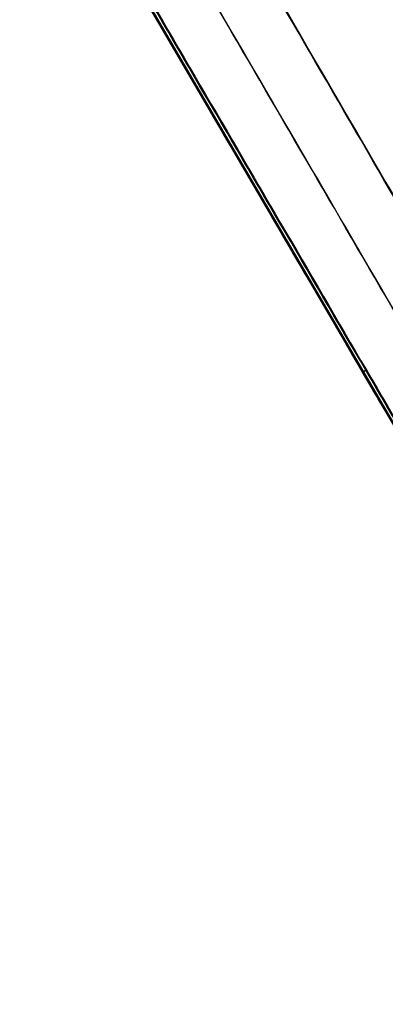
# Model space of a CAD drawing. Header units: millimetres. Extents: x -453 to 576, y -2105 to -925.
# Tile 311 of 656: x 303 to 395, y -2104 to -1855. Entities that reach past the tile are written whole.
import ezdxf

# ---------------------------------------------------------------- set-up
doc = ezdxf.new("R2010")
doc.units = ezdxf.units.MM
doc.layers.add('1', color=7, linetype='Continuous')
doc.layers.add('4', color=7, linetype='Continuous')

# ---------------------------------------------------------------- blocks, each defined once
blk = doc.blocks.new('Bloque 18')
at = {"layer": '4', "color": 253, "true_color": 0x98aaaf}
for p, q in [((-269.31, 577.94, -131.13), (-96.21, 281.48, -139.93)), ((-269.1, 578.09, -132.81), (-95.99, 281.6, -143.06))]:
    blk.add_line(p, q, dxfattribs=at)
at = {"layer": '4', "color": 253, "true_color": 0x98aaaf, "extrusion": (0.504005, -0.863185, -0.029845)}
blk.add_arc((58.12, -151.5, -458.92), 0.999, 265.2954, 359.5091, dxfattribs=at)
at = {"layer": '4', "color": 253, "true_color": 0x98aaaf, "extrusion": (0.504069, -0.863284, -0.025617)}
blk.add_arc((58.12, -148.03, -459.61), 1, 359.9984, 85.4043, dxfattribs=at)
at = {"layer": '4', "color": 253, "true_color": 0x98aaaf}
for points, knots in [([(-292.45, 589.46, -133.03), (-262.14, 537.38, -134.84), (-200.95, 432.28, -138.49), (-139.74, 327.19, -142.02), (-108.85, 274.17, -143.8)], [6.058865, 6.058865, 6.058865, 6.058865, 186.895647, 371.073285, 371.073285, 371.073285, 371.073285]), ([(-292.34, 589.38, -130.31), (-262.05, 537.35, -131.87), (-200.88, 432.28, -135), (-139.7, 327.22, -138.02), (-108.81, 274.19, -139.54)], [6.128047, 6.128047, 6.128047, 6.128047, 186.808109, 370.982318, 370.982318, 370.982318, 370.982318]), ([(-305.96, 584.41, -134.62), (-275.31, 531.61, -136.48), (-213.86, 425.74, -140.2), (-152.37, 319.9, -143.66), (-121.54, 266.84, -145.39)], [3.673328, 3.673328, 3.673328, 3.673328, 186.895647, 371.074285, 371.074285, 371.074285, 371.074285]), ([(-305.82, 584.43, -131.91), (-275.19, 531.65, -133.5), (-213.74, 425.8, -136.7), (-152.27, 319.96, -139.64), (-121.44, 266.9, -141.12)], [3.681166, 3.681166, 3.681166, 3.681166, 186.808109, 370.985148, 370.985148, 370.985148, 370.985148]), ([(-330.25, 570.39, -140.75), (-299.73, 517.51, -142.66), (-238.54, 411.49, -146.49), (-177.31, 305.5, -149.79), (-146.61, 252.37, -151.45)], [3.673751, 3.673751, 3.673751, 3.673751, 186.895647, 371.07354, 371.07354, 371.07354, 371.07354]), ([(-330.04, 570.44, -138.02), (-299.54, 517.59, -139.67), (-238.35, 411.59, -142.97), (-177.13, 305.6, -145.76), (-146.43, 252.46, -147.16)], [3.681096, 3.681096, 3.681096, 3.681096, 186.808109, 370.993244, 370.993244, 370.993244, 370.993244])]:
    blk.add_open_spline(points, degree=3, knots=knots, dxfattribs=at)
for points in [[(-96.92, 281.08, -143.86), (-270.03, 577.57, -133.61)], [(-96.92, 281.08, -143.86), (-270.03, 577.57, -133.61)], [(-269.87, 577.61, -130.82), (-96.76, 281.15, -139.61)], [(-96.76, 281.15, -139.61), (-269.87, 577.61, -130.82)], [(-95.97, 281.6, -142.87), (-269.08, 578.09, -132.62)], [(-269.08, 578.09, -131.81), (-95.98, 281.63, -140.61)], [(-95.98, 281.63, -140.61), (-269.08, 578.09, -131.81)], [(-269.08, 578.09, -132.62), (-95.97, 281.6, -142.87)]]:
    blk.add_open_spline(points, degree=1, dxfattribs=at)
blk = doc.blocks.new('ADMI22F8DEB74KCX_39_1_1_1_1_1_1')
at = {"layer": '4', "color": 253, "true_color": 0x98aaaf}
blk.add_blockref('Bloque 18', (0, 0), dxfattribs=at)

msp = doc.modelspace()

# ---------------------------------------------------------------- block references
at = {"layer": '1', "rotation": 180}
msp.add_blockref('ADMI22F8DEB74KCX_39_1_1_1_1_1_1', (206.75, -1514.47, 232.85), dxfattribs=at)

doc.saveas('drawing.dxf')
